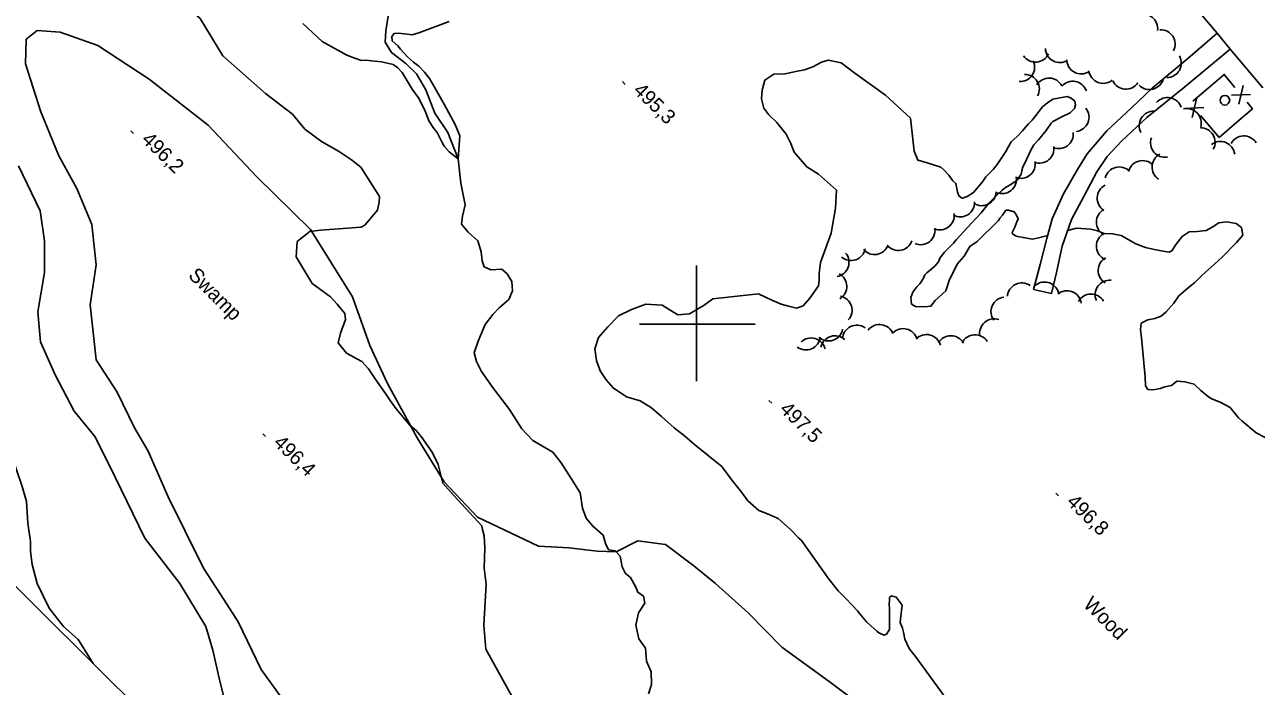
# Model space of a CAD drawing. Extents: x 642515 to 647219, y 6080136 to 6084356.
# Drawn here: x 643460.8 to 643716, y 6081324.9 to 6081462 of the extents above; entities that cross this region are included whole.
import ezdxf

# ---------------------------------------------------------------- set-up
doc = ezdxf.new("R2010")
doc.units = 0
for name, color, linetype in [('Level 1', 7, 'Continuous'), ('Level 19', 7, 'Continuous'), ('Level 2', 7, 'Continuous'), ('Level 21', 7, 'Continuous'), ('Level 3', 7, 'Continuous'), ('Level 36', 7, 'Continuous'), ('Level 37', 7, 'Continuous'), ('Level 4', 7, 'Continuous'), ('Level 44', 7, 'Continuous'), ('Level 60', 7, 'Continuous'), ('Level 61', 7, 'Continuous'), ('Level 7', 7, 'Continuous')]:
    doc.layers.add(name, color=color, linetype=linetype)

msp = doc.modelspace()

# ---------------------------------------------------------------- linework, layer by layer
at = {"layer": 'Level 1'}
msp.add_lwpolyline([(643475.03, 6081329.63), (643471.91, 6081334.63), (643468.84, 6081337.31), (643465.87, 6081341.11), (643463.44, 6081346.24), (643462.38, 6081350.17), (643462.03, 6081352.87), (643462.05, 6081354.95), (643461.48, 6081358.76), (643461.18, 6081363.22), (643460.33, 6081366.37), (643457.94, 6081373.26), (643456.86, 6081379.91)], dxfattribs=at)
at = {"layer": 'Level 19'}
msp.add_lwpolyline([(643710.57, 6081456.98), (643701.15, 6081449.15), (643693.32, 6081442.8), (643688.05, 6081437.9), (643685.09, 6081434.68), (643682.96, 6081431.56), (643680.32, 6081426.56), (643677.7, 6081421.68), (643675.78, 6081416.12), (643674.57, 6081410.69), (643673.53, 6081406.32), (643669.82, 6081407.16), (643671.21, 6081412.36), (643672.58, 6081417.71), (643673.67, 6081421.81), (643675.99, 6081426.95), (643678.91, 6081432.01), (643680.95, 6081435.29), (643685.02, 6081440.03), (643690.13, 6081444.83), (643694.37, 6081448.9), (643701.77, 6081455.03), (643705.77, 6081458.47), (643707.84, 6081460.24)], dxfattribs=at)
at = {"layer": 'Level 2'}
for points in [[(643534.31, 6081426.4), (643530.45, 6081432.48), (643528.5, 6081434.04), (643525.81, 6081435.79), (643522.3, 6081437.81), (643518.84, 6081440.39), (643516.3, 6081443.51), (643510.71, 6081447.8), (643501.84, 6081455.56), (643497.15, 6081463.28), (643490.32, 6081469.25), (643484.87, 6081474.03), (643479.79, 6081477.87), (643473.14, 6081481.28), (643468.36, 6081485.46), (643461.58, 6081490.79), (643456.21, 6081494.29)], [(643518.46, 6081462.29), (643522.42, 6081458.53), (643527.55, 6081455.7), (643529, 6081455.19), (643530.6, 6081454.62), (643531.56, 6081454.68), (643532.7, 6081454.52), (643534.72, 6081454.33), (643537.17, 6081453.77), (643538.06, 6081453.15), (643539.05, 6081452.13), (643541.1, 6081448.68), (643542.39, 6081446.88), (643543.68, 6081444.47), (643544.03, 6081443.41), (643544.56, 6081442.12), (643545.59, 6081440.54), (643546.29, 6081439.7), (643547.23, 6081437.76), (643547.73, 6081436.86), (643548.74, 6081435.68), (643550.59, 6081434.2)], [(643548.75, 6081462.7), (643542.48, 6081460.36), (643541.1, 6081459.91), (643540.12, 6081460.08), (643538.18, 6081460.28), (643537.34, 6081460.18), (643536.86, 6081459.55), (643536.92, 6081458.67), (643538.12, 6081457.62), (643538.65, 6081456.93), (643540.12, 6081455.34), (643541.36, 6081454.25), (643542.5, 6081453.41), (643543.63, 6081452.19), (643544.65, 6081450.85), (643545.14, 6081450.04), (643547.79, 6081445.39), (643549.99, 6081441.36), (643550.95, 6081439.01), (643550.59, 6081434.2)], [(643644.32, 6081442.65), (643639.18, 6081447.45), (643632.77, 6081452), (643629.98, 6081454.14), (643627.29, 6081454.69), (643625.88, 6081454.27), (643624.1, 6081453.27), (643622.37, 6081452.68), (643620.55, 6081452.31), (643618.33, 6081451.85), (643616.01, 6081451.77), (643614.17, 6081450.53), (643613.59, 6081448.48), (643613.47, 6081446.63), (643613.92, 6081444.73), (643614.98, 6081443.36), (643616.61, 6081441.78), (643618.54, 6081439.34), (643619.55, 6081437.4), (643620.24, 6081435.59), (643622.85, 6081432.56), (643625.28, 6081431.03), (643629.03, 6081427.75), (643628.8, 6081424.04), (643627.87, 6081418.84), (643625.71, 6081412.75), (643625.39, 6081410.48), (643625.4, 6081409.12), (643625.24, 6081407.9), (643623.48, 6081405.38), (643622.07, 6081403.76), (643620.74, 6081403.27), (643619.02, 6081403.72), (643617.55, 6081404.1), (643615.57, 6081404.93), (643612.83, 6081406.28), (643603.37, 6081405.23), (643601.61, 6081403.91), (643598.52, 6081402.1), (643596.13, 6081401.94), (643592.86, 6081403.89), (643589.47, 6081404.15), (643586.5, 6081402.99), (643583.86, 6081401.69), (643581.6, 6081399.45), (643579.67, 6081397.24), (643578.94, 6081394.86), (643579.27, 6081392.47), (643580.06, 6081390.28), (643581.3, 6081388.43), (643582.7, 6081386.76), (643585.47, 6081384.93), (643588.34, 6081384.08), (643590.69, 6081382.63), (643592.73, 6081380.84), (643595.38, 6081378.52)], [(643650.1, 6081412.92), (643650.42, 6081413.63), (643651.37, 6081414.89), (643653.21, 6081416.74), (643653.81, 6081417.42), (643657.06, 6081420.97), (643658.97, 6081423.06), (643660.63, 6081425.14), (643661.91, 6081426.43), (643663.3, 6081427.77), (643664.03, 6081428.26), (643665.11, 6081428.89), (643666.45, 6081429.82), (643667.25, 6081431.08), (643667.53, 6081432.34), (643668.33, 6081434.12), (643669.35, 6081436.16), (643669.89, 6081437.11), (643670.82, 6081438.18), (643672.46, 6081440.13), (643673.48, 6081441.65), (643673.82, 6081441.95), (643675.83, 6081442.97), (643677.38, 6081443.79), (643678.29, 6081444.65), (643678.48, 6081445.39), (643678.39, 6081446.15), (643677.58, 6081446.78), (643676.79, 6081447.16), (643673.78, 6081446.56), (643672.71, 6081445.85), (643671.65, 6081444.98), (643670.06, 6081442.91), (643669.5, 6081442.27), (643668.79, 6081441.46), (643668.31, 6081440.9), (643667.53, 6081440.01), (643666.44, 6081438.85), (643665.16, 6081437.72), (643664.54, 6081436.68), (643664.09, 6081435.73), (643662.3, 6081433.08), (643661.45, 6081432.02), (643659.91, 6081430.51), (643659.21, 6081429.46), (643657.4, 6081427.22), (643656.05, 6081426.44), (643655.11, 6081426.06), (643654.9, 6081426.17), (643654.32, 6081426.53), (643654.06, 6081427.36), (643653.74, 6081429.14), (643653.1, 6081429.7), (643652.3, 6081430.85), (643651.31, 6081431.87), (643650.62, 6081432.47), (643647.59, 6081433.47), (643645.87, 6081433.92), (643645.1, 6081435.8), (643644.52, 6081440.81), (643644.32, 6081442.65)], [(643498.37, 6081337.33), (643492.96, 6081346.27), (643485.68, 6081355.66), (643479.54, 6081368.24), (643475.45, 6081376.63), (643471.08, 6081381.96), (643467.13, 6081389.47), (643464.1, 6081396.33), (643463.52, 6081402.54), (643464.9, 6081410.65), (643464.94, 6081417.23), (643464.04, 6081423.43), (643459.57, 6081432.75)], [(643561.76, 6081322.91), (643556.37, 6081332.6), (643555.95, 6081337.63), (643556.42, 6081346.1), (643556.04, 6081349.45), (643556.16, 6081353.55), (643555.99, 6081356.11), (643555.66, 6081357.46), (643555.53, 6081358.17), (643549.73, 6081364.45), (643547.46, 6081367.03), (643546.48, 6081370.9), (643545.26, 6081373.47), (643542.96, 6081376.69), (643541.91, 6081377.91), (643540.63, 6081379.03), (643537.75, 6081382.45), (643536.52, 6081384.14), (643535.54, 6081385.6), (643533.4, 6081388.67), (643532.06, 6081390.75), (643530.67, 6081392.27), (643527.5, 6081393.98), (643525.75, 6081396.12), (643526.26, 6081398.08), (643527.27, 6081400.96), (643527.11, 6081402.15), (643525.54, 6081404.13), (643524.15, 6081405.65), (643520.35, 6081408.37), (643517.09, 6081413.93), (643517.28, 6081417.08), (643519.87, 6081419.18), (643522.09, 6081419.48), (643530.56, 6081420.04), (643531.26, 6081420.49), (643533.94, 6081423.56), (643534.23, 6081425.27), (643534.31, 6081426.4)], [(643672.75, 6081418.34), (643670.84, 6081417.87), (643669.61, 6081417.59), (643666.89, 6081418.09), (643666.24, 6081418.21), (643666.03, 6081418.31), (643665.44, 6081418.68), (643665.42, 6081418.99), (643665.91, 6081420.07), (643666.36, 6081421.18), (643666.64, 6081421.77), (643666.26, 6081422.54), (643665.82, 6081423.24), (643664.63, 6081423.6), (643664.11, 6081423.6), (643663.37, 6081422.59), (643662.81, 6081421.95), (643662.57, 6081421.42), (643658.13, 6081417.11), (643656.63, 6081416.08), (643655.44, 6081414.04), (643653.99, 6081412.38), (643652.33, 6081409.01), (643651.68, 6081406.88), (643649.45, 6081404.85), (643648.56, 6081403.67), (643647.25, 6081403.54), (643645.36, 6081403.61), (643644.52, 6081404.12), (643644.43, 6081405.48), (643644.79, 6081406.59), (643645.64, 6081407.73), (643646.24, 6081408.33), (643647.04, 6081409.51), (643647.32, 6081410.17), (643647.69, 6081410.59), (643649.36, 6081411.99), (643650.1, 6081412.92)], [(643712.9, 6081420.01), (643711.8, 6081420.82), (643709.85, 6081421.17), (643708.18, 6081420.98), (643706.8, 6081420.09), (643705.56, 6081419.36), (643703.73, 6081419.16), (643702.05, 6081419.13), (643700.59, 6081418.15), (643699.33, 6081416.54), (643698.46, 6081415.2), (643697.92, 6081414.92), (643697.11, 6081415.03), (643695.16, 6081415.38), (643693.04, 6081415.89), (643690.98, 6081416.63), (643687.98, 6081418.36), (643686.19, 6081418.72), (643684.42, 6081418.77), (643683.1, 6081419.32), (643681.71, 6081419.63), (643678.73, 6081419.84), (643676.91, 6081419.38)], [(643717.78, 6081376.49), (643715.95, 6081377.49), (643712.97, 6081379.95), (643712.29, 6081380.54), (643710.54, 6081382.68), (643708.62, 6081383.75), (643706.72, 6081384.51), (643706.05, 6081384.95), (643704.44, 6081386.21), (643703.07, 6081387.56), (643701.19, 6081388), (643699.5, 6081388.13), (643698.43, 6081387.26), (643697.01, 6081387), (643696.07, 6081386.62), (643694.64, 6081386.36), (643693.51, 6081386.45), (643692.98, 6081387.21), (643692.93, 6081389.06), (643692.71, 6081391.21), (643692.55, 6081393.45), (643692.15, 6081397.12), (643691.95, 6081398.79), (643692.1, 6081400.17), (643693.49, 6081400.9), (643694.92, 6081401.16), (643696.25, 6081401.65), (643697.32, 6081402.52), (643698.88, 6081404.31), (643699.9, 6081405.82), (643702.25, 6081407.82), (643703.17, 6081408.53), (643704.67, 6081410.07), (643707.39, 6081412.5), (643708.9, 6081413.88), (643711.83, 6081416.89), (643713.17, 6081418.42), (643712.9, 6081420.01)], [(643595.38, 6081378.52), (643597.5, 6081376.81), (643599.55, 6081375.02), (643605.23, 6081370.5), (643607.36, 6081367.59), (643609.37, 6081365.07), (643610.61, 6081363.39), (643612.92, 6081361.37), (643614.73, 6081360.69), (643616.88, 6081359.71), (643619.53, 6081357.39), (643621.17, 6081355.65), (643621.77, 6081355.13), (643627.45, 6081347.07), (643629.33, 6081344.75), (643630.93, 6081343.13), (643632.22, 6081341.77), (643633.35, 6081340.55), (643633.83, 6081339.98), (643635.23, 6081338.31), (643636.04, 6081337.52), (643637.37, 6081336.36), (643637.75, 6081336.03), (643638.87, 6081335.5), (643639.38, 6081335.73), (643639.99, 6081336.7), (643639.95, 6081338.46), (643639.99, 6081339.71), (643639.99, 6081340.91), (643639.91, 6081342.03), (643639.95, 6081342.68), (643639.99, 6081343.32), (643640.36, 6081343.67), (643641.39, 6081343.38), (643642.62, 6081341.77), (643642.25, 6081338.86), (643642.22, 6081338.13), (643642.66, 6081336.99), (643642.88, 6081336.13), (643643.14, 6081334.7), (643644.03, 6081332.79), (643645.57, 6081330.84), (643653.45, 6081319.96)], [(643509.12, 6081295.74), (643508.38, 6081297), (643507.59, 6081301.6), (643507.06, 6081307.18), (643504.81, 6081312), (643503.5, 6081317.05), (643501.22, 6081325.97), (643499.82, 6081332.45), (643498.37, 6081337.33)]]:
    msp.add_lwpolyline(points, dxfattribs=at)
at = {"layer": 'Level 21'}
msp.add_lwpolyline([(643717.32, 6081448.93), (643710.57, 6081456.98), (643707.84, 6081460.24), (643699.94, 6081469.66), (643696.35, 6081474.59)], dxfattribs=at)
at = {"layer": 'Level 3'}
for p, q in [((643584.68, 6081450.22), (643585.25, 6081449.66)), ((643482.82, 6081440.04), (643483.39, 6081439.48)), ((643615, 6081384.16), (643615.58, 6081383.6)), ((643510.13, 6081377.23), (643510.7, 6081376.67)), ((643674.44, 6081364.99), (643675.01, 6081364.43))]:
    msp.add_line(p, q, dxfattribs=at)
at = {"layer": 'Level 36'}
msp.add_circle((643709.45, 6081446.37), 1, dxfattribs=at)
at = {"layer": 'Level 37'}
for p, q in [((643702.82, 6081446.19), (643707.39, 6081450.07)), ((643713.27, 6081449.43), (643712.33, 6081445.55)), ((643702.67, 6081442.8), (643703.57, 6081446.69)), ((643714.79, 6081447.58), (643710.8, 6081447.4)), ((643701.12, 6081444.64), (643705.12, 6081444.86)), ((643708.26, 6081438.62), (643704.4, 6081443.21)), ((643711.94, 6081441.81), (643708.26, 6081438.62))]:
    msp.add_line(p, q, dxfattribs=at)
for points in [[(643707.39, 6081450.07), (643709.32, 6081451.71), (643711.53, 6081449.03)], [(643714.08, 6081445.95), (643715.17, 6081444.62), (643711.94, 6081441.81)]]:
    msp.add_lwpolyline(points, dxfattribs=at)
at = {"layer": 'Level 4'}
for points in [[(643536.2, 6081464.19), (643535.62, 6081460.76), (643535.53, 6081458.42), (643536.81, 6081456.25), (643539.78, 6081453.95), (643542.01, 6081451.84), (643543.92, 6081448.5), (643545.77, 6081443.71), (643548.45, 6081439.7), (643550.59, 6081434.2), (643551.16, 6081429.17), (643552.1, 6081424.72), (643551.53, 6081422.35), (643551.32, 6081420.72), (643552.72, 6081419.05), (643554.69, 6081417.24), (643555.4, 6081414.96), (643555.61, 6081413.12), (643556.01, 6081411.86), (643557.42, 6081411.23), (643559.66, 6081411.37), (643560.78, 6081410.4), (643561.77, 6081408.78), (643561.9, 6081406.85), (643561.13, 6081405.11), (643559.15, 6081403.37), (643557.79, 6081401.99), (643556.24, 6081399.88), (643554.78, 6081396.48), (643553.97, 6081394.01), (643554.41, 6081392.27), (643555.44, 6081390.16), (643557.74, 6081386.93), (643561.23, 6081382.3), (643563.78, 6081378.32), (643566.12, 6081375.9), (643570.22, 6081373.44), (643571.98, 6081371.22), (643574, 6081368.01), (643575.93, 6081365.04), (643576.38, 6081361.85), (643577.12, 6081359.77), (643578.43, 6081358.17), (643580.66, 6081356.22), (643581.13, 6081354.52), (643581.74, 6081353.24), (643583.12, 6081353), (643583.34, 6081352.77), (643584.16, 6081351.87), (643584.63, 6081349.72)], [(643584.63, 6081349.72), (643585.32, 6081348.28), (643586.3, 6081347.5), (643587.4, 6081345.48), (643587.83, 6081344.42), (643589.01, 6081343.62), (643589.27, 6081342.19), (643588, 6081340.13), (643587.44, 6081337.6), (643588.07, 6081334.78), (643589.4, 6081332.86), (643589.62, 6081330.18), (643590.61, 6081327.95), (643590.67, 6081325.34), (643590.03, 6081323.4)]]:
    msp.add_lwpolyline(points, dxfattribs=at)
at = {"layer": 'Level 44'}
for centre, start, end in [((643692.54, 6081461.23), 352.1674, 112.1454), ((643696.15, 6081457.98), 333.0452, 93.0232), ((643670.22, 6081457.27), 214.839, 334.8169), ((643675.27, 6081457.17), 182.0897, 302.0677), ((643667.05, 6081453.24), 265.7171, 25.6951), ((643679.69, 6081454.82), 182.0897, 302.0677), ((643697.43, 6081454.07), 269.7995, 29.7774), ((643668.02, 6081448.69), 331.5533, 91.5313), ((643673.03, 6081447.96), 27.9205, 147.8985), ((643684.25, 6081452.86), 187.9983, 307.9762), ((643693.81, 6081451.59), 224.6736, 344.6516), ((643677.93, 6081447.31), 19.5101, 139.488), ((643688.95, 6081451.66), 205.2961, 325.2741), ((643697.58, 6081443.93), 18.9613, 138.9393), ((643678.31, 6081442.85), 278.3935, 38.3714), ((643694.7, 6081441.11), 88.3551, 208.3331), ((643701.57, 6081441.65), 343.8485, 103.8265), ((643704.43, 6081437.67), 331.1074, 91.0853), ((643675.06, 6081439.35), 246.2627, 6.2406), ((643697.04, 6081437.55), 159.7979, 279.7758), ((643713.36, 6081435.98), 31.264, 151.2419), ((643671.05, 6081436.33), 249.1564, 9.1344), ((643708.51, 6081434.83), 7.2025, 127.1804), ((643667.18, 6081433.18), 249.1564, 9.1344), ((643692.41, 6081430.87), 45.3631, 165.341), ((643697.37, 6081432.53), 116.9667, 236.9446), ((643663.3, 6081430.02), 249.1564, 9.1344), ((643687.59, 6081429.55), 45.3631, 165.341), ((643686.01, 6081426.07), 117.1391, 237.117), ((643654.61, 6081425.2), 242.0887, 2.0667), ((643659.07, 6081427.52), 237.0004, 356.9784), ((643650.38, 6081422.49), 247.5899, 7.5679), ((643685.84, 6081421.08), 118.8402, 238.8181), ((643646.42, 6081419.44), 247.5899, 7.5679), ((643685.83, 6081416.13), 126.4753, 246.4533), ((643631.99, 6081416.15), 229.3004, 349.2784), ((643636.87, 6081417.39), 219.6541, 339.632), ((643641.79, 6081418.24), 220.2453, 340.2233), ((643628.59, 6081412.79), 279.872, 39.8499), ((643686.21, 6081411.11), 118.462, 238.4399), ((643628.13, 6081407.78), 302.0668, 62.0447), ((643667.39, 6081405.52), 55.5813, 175.5593), ((643672.09, 6081405.71), 8.7072, 128.6851), ((643685.58, 6081406.09), 84.2585, 204.2364), ((643629.22, 6081402.86), 317.7709, 77.7488), ((643664, 6081402.58), 96.7244, 216.7023), ((643676.75, 6081403.89), 8.7072, 128.6851), ((643681.73, 6081403.22), 30.9924, 150.9703), ((643633.23, 6081396.76), 55.9725, 175.9505), ((643637.9, 6081396.9), 21.6136, 141.5915), ((643661.65, 6081398.08), 71.3963, 191.3742), ((643622.66, 6081397.63), 233.3123, 353.2903), ((643627.32, 6081399.48), 229.165, 349.1429), ((643628.69, 6081394.57), 47.3964, 167.3744), ((643642.79, 6081396.05), 15.7663, 135.7442), ((643647.63, 6081394.82), 15.7663, 135.7442), ((643652.68, 6081394.58), 29.414, 149.3919), ((643657.7, 6081394.77), 33.1071, 153.085), ((643623.73, 6081394.11), 13.9079, 133.8859)]:
    msp.add_arc(centre, 3, start, end, dxfattribs=at)
at = {"layer": 'Level 60'}
msp.add_lwpolyline([(643756.23, 6083485.06), (645517.55, 6081734.46), (644300.6, 6080509.08), (642538.79, 6082260.16)], close=True, dxfattribs=at)
at = {"layer": 'Level 61'}
for p, q in [((643600, 6081412.16), (643600, 6081388.16)), ((643612.16, 6081400), (643588.16, 6081400))]:
    msp.add_line(p, q, dxfattribs=at)
at = {"layer": 'Level 7'}
for points in [[(643461.1, 6081459.04), (643460.97, 6081453.89), (643464.16, 6081443.95), (643467.87, 6081434.85), (643471.61, 6081428.11), (643474.72, 6081420.65), (643475.6, 6081412.28), (643474.36, 6081403.96), (643475.61, 6081392.57), (643479.95, 6081385.91), (643483.54, 6081378.48), (643486.39, 6081373.65), (643490.56, 6081364.21), (643494, 6081357.21), (643497.89, 6081349.44), (643501.47, 6081343.89), (643505.02, 6081338.31), (643509.78, 6081328.42), (643514.96, 6081321.26)], [(643634.06, 6081321.06), (643627.47, 6081325.93), (643617.67, 6081333.08), (643610.77, 6081340.09), (643603.93, 6081346.23), (643599.43, 6081349.87), (643593.58, 6081354.31), (643587.83, 6081355.05), (643583.34, 6081352.77), (643579.43, 6081352.95), (643573.6, 6081353.61), (643567.27, 6081353.95), (643554.62, 6081359.98), (643547.75, 6081367.28), (643542.11, 6081376.42), (643535.97, 6081387.67), (643532.31, 6081395.53), (643528.74, 6081405.66), (643520.01, 6081419.62), (643508.84, 6081430.6), (643498.81, 6081441.18), (643486.61, 6081450.73), (643475.99, 6081457.69), (643468.18, 6081460.47), (643463.38, 6081460.83), (643461.1, 6081459.04)]]:
    msp.add_lwpolyline(points, dxfattribs=at)

# ---------------------------------------------------------------- texts
at = {"layer": 'Level 3'}
for s, p in [('495,3', (643586.71, 6081448.18)), ('496,2', (643484.85, 6081437.99)), ('497,5', (643617.03, 6081382.12)), ('496,4', (643512.16, 6081375.19)), ('496,8', (643676.47, 6081362.94))]:
    msp.add_text(s, height=3, rotation=315.59, dxfattribs=at).set_placement(p)
at = {"layer": 'Level 44'}
msp.add_text('Wood', height=3, rotation=315.1749, dxfattribs=at).set_placement((643679.94, 6081341.69))
at = {"layer": 'Level 7'}
msp.add_text('Swamp', height=3, rotation=315.1749, dxfattribs=at).set_placement((643494.53, 6081409.88))

doc.saveas('drawing.dxf')
